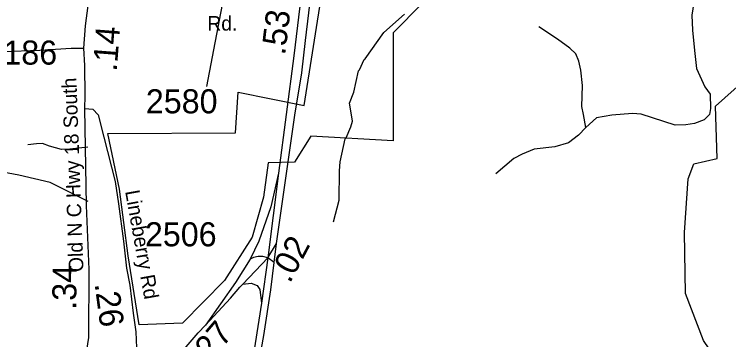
# Model space of a CAD drawing. Extents: x 1248224 to 1454986, y 825081 to 985870.
# Drawn here: x 1358551 to 1362257, y 870231 to 871920 of the extents above; entities that cross this region are included whole.
import ezdxf

# ---------------------------------------------------------------- set-up
doc = ezdxf.new("R2010")
doc.units = 0
for name, color, linetype in [('Exist Boundary Political City Limit New', 7, 'Continuous'), ('Exist Hydrographic Misc Water Feature', 7, 'Continuous'), ('Exist Road Non-System Type 51', 7, 'Continuous'), ('Exist Road Primary Interstate Ramp 1 Lane Attributed', 7, 'Continuous'), ('Exist Road Primary NC Divided Attributed', 7, 'Continuous'), ('Exist Road Primary NC Mileage Hundredths English Label', 7, 'Continuous'), ('Exist Road Primary NC UnDivided 4 Lane Attributed', 7, 'Continuous'), ('Exist Road Secondary Mileage Hundredths English Label', 7, 'Continuous'), ('Exist Road Secondary Type 20 Attributed', 7, 'Continuous'), ('Exist Road Secondary Type 51 Attributed', 7, 'Continuous'), ('Exist Road Secondary Type 51 Label', 7, 'Continuous'), ('Exist Road Secondary Type 51 Number Label', 7, 'Continuous'), ('Map Preparation Boundary City Limit Buffer Line', 7, 'Continuous')]:
    doc.layers.add(name, color=color, linetype=linetype)

msp = doc.modelspace()

# ---------------------------------------------------------------- linework, layer by layer
at = {"layer": 'Exist Boundary Political City Limit New'}
for points in [[(1360768, 872173), (1360820.3, 872133.2), (1360517.1, 871823.4), (1360517, 871263.8), (1360089.5, 871288.2), (1360004.6, 871151.9), (1359868.9, 871149.2), (1359843.4, 870970.3), (1359784.3, 870763.3), (1359642.2, 870537.9), (1359424.2, 870316.9), (1359199.5, 870309.4), (1359142.5, 870666.1)], [(1359142.5, 870666.1), (1359096.1, 871012.6), (1359036.6, 871301.9), (1359698.1, 871305.5), (1359712, 871516.8), (1360054.5, 871446.8), (1360151, 872060.2)], [(1362408.1, 869812.1), (1362126.2, 870227.5), (1362032.6, 870471.9), (1362026.8, 870788.3), (1362047.2, 871066.6), (1362075.6, 871143.6), (1362196.9, 871171), (1362187.8, 871444.1), (1362397.1, 871629.3)]]:
    msp.add_lwpolyline(points, dxfattribs=at)
at = {"layer": 'Exist Hydrographic Misc Water Feature'}
for points in [[(1360295.6, 871429.8), (1360290.6, 871459.7), (1360311.9, 871515.3), (1360336.4, 871626.7), (1360341.2, 871631.7), (1360365.7, 871686), (1360371.3, 871688.3), (1360468.7, 871825.6), (1360574.8, 871921.3)], [(1360206.2, 870843.8), (1360236.7, 870955.1), (1360238.1, 871107), (1360241.2, 871154.9), (1360267.5, 871274.3), (1360272.2, 871278.5), (1360296.5, 871335.6), (1360305.2, 871365.3), (1360295.6, 871429.8)]]:
    msp.add_lwpolyline(points, dxfattribs=at)
at = {"layer": 'Exist Road Non-System Type 51'}
for points in [[(1358934.1, 870948), (1358737.5, 871048), (1358575.5, 871086), (1358461.7, 871106.7), (1358316.9, 871148.1), (1358206.6, 871192.9), (1358020.4, 871192.9), (1357917, 871217.1), (1357792.9, 871244.7), (1357641.2, 871237.8), (1357530.9, 871192.9), (1357327.4, 871089.4), (1357261.9, 871082.5), (1357179.2, 871127.4), (1357124, 871199.8), (1357075.8, 871320.6), (1357048.2, 871665.6), (1356975.8, 871876.1), (1356910.3, 871990), (1356841.3, 872069.3), (1356800, 872079.7), (1356734.4, 872065.9), (1356686.2, 872014.1)], [(1362078.5, 872006.1), (1362066, 871915.2), (1362068.1, 871838), (1362078.5, 871731.4), (1362088.9, 871639.5), (1362132.8, 871543.5), (1362159.9, 871505.9), (1362162, 871430.7), (1362157.8, 871399.4), (1362128.6, 871372.2), (1362078.5, 871353.4), (1362034.7, 871347.2), (1361978.3, 871345.1), (1361803, 871401.5), (1361757.1, 871405.6), (1361650.7, 871397.3), (1361571.3, 871382.7), (1361515, 871332.5)], [(1361515, 871332.5), (1361503, 871399.8), (1361494.7, 871441.6), (1361498.8, 871550.2), (1361490.5, 871629.5), (1361480.1, 871677.6), (1361463.4, 871715.2), (1361432.1, 871744.4), (1361369.5, 871790.3), (1361271.4, 871855.1)], [(1358205.4, 871501.7), (1358290.1, 871531.2), (1358360.1, 871557), (1358378.5, 871571.7), (1358396.9, 871593.8), (1358396.9, 871641.7), (1358400.6, 871682.3), (1358415.3, 871715.5), (1358419, 871715.5), (1358441.1, 871722.8), (1358492.7, 871726.5), (1358684.2, 871733.9), (1358846.3, 871744.9), (1358912.5, 871744.8)], [(1361515, 871332.5), (1361478, 871293.3), (1361425.8, 871253.6), (1361354.8, 871232.7), (1361248.4, 871220.2), (1361185.8, 871195.1), (1361142, 871172.1), (1361048.1, 871092.8)], [(1358932.9, 871230.7), (1358839.1, 871220.9), (1358796.1, 871219), (1358733.5, 871236.6), (1358698.4, 871250.3), (1358667.1, 871248.3), (1358622.1, 871242.4)]]:
    msp.add_lwpolyline(points, dxfattribs=at)
at = {"layer": 'Exist Road Primary Interstate Ramp 1 Lane Attributed'}
msp.add_line((1359898.5, 870631.9), (1359865.7, 870656.2), dxfattribs=at)
for points in [[(1359921.7, 871095.6), (1359881.4, 870920.1), (1359818.9, 870742.9), (1359775.2, 870649.9)], [(1359775.2, 870649.9), (1359698.1, 870528.5), (1359542.7, 870307.6)], [(1359865.7, 870656.2), (1359841.1, 870663.6), (1359816.4, 870663.6), (1359791.6, 870658.6), (1359775.2, 870649.9)], [(1359736.1, 870520.4), (1359779.2, 870524.8), (1359811.4, 870512.4), (1359824.2, 870492), (1359833, 870420.2)]]:
    msp.add_lwpolyline(points, dxfattribs=at)
at = {"layer": 'Exist Road Primary NC Divided Attributed'}
for points in [[(1359910.5, 870731), (1360006.7, 871396), (1360042.9, 871616.1), (1360061, 871783.3), (1360127.7, 872330.8), (1360169.5, 872676.4), (1360218, 872939.1), (1360297.3, 873194.3), (1360344.6, 873305.2), (1360377.7, 873381.4), (1360557.9, 873742.7)], [(1360521.9, 873757.8), (1360380.7, 873496.2), (1360294.9, 873319.2), (1360239.8, 873161.4), (1360191.4, 873015.3), (1360148.4, 872850.8), (1360130.7, 872743.7), (1360085.6, 872371.5), (1360067.9, 872265.5), (1360001.5, 871704.9), (1359921.7, 871095.6)], [(1359921.7, 871095.6), (1359865.7, 870656.2)], [(1359749.5, 869881.4), (1359806, 870032.1), (1359846.3, 870252.9), (1359881.3, 870489.8), (1359898.5, 870631.9)], [(1359833, 870420.2), (1359749.5, 869881.4)]]:
    msp.add_lwpolyline(points, dxfattribs=at)
at = {"layer": 'Exist Road Primary NC UnDivided 4 Lane Attributed'}
for points in [[(1359898.5, 870631.9), (1359910.5, 870731)], [(1359865.7, 870656.2), (1359833, 870420.2)]]:
    msp.add_lwpolyline(points, dxfattribs=at)
at = {"layer": 'Exist Road Secondary Type 20 Attributed'}
msp.add_lwpolyline([(1359091.4, 870936.3), (1359117.4, 870743.1), (1359133.5, 870603.1), (1359149.7, 870514.3), (1359168.5, 870368.9), (1359182, 870272), (1359187.3, 870148.2), (1359189.1, 870131.9)], dxfattribs=at)
at = {"layer": 'Exist Road Secondary Type 51 Attributed'}
for points in [[(1358916.9, 871431.3), (1358919.1, 871497.5), (1358916.9, 871654.3), (1358912.5, 871744.8), (1358921.3, 871859.6), (1358934.6, 871965.6), (1358947.8, 872031.8), (1358976.4, 872140.7)], [(1358896.9, 869624.1), (1358878.1, 869704.8), (1358859.3, 869793.6), (1358872.7, 869909.4), (1358913.1, 870089.8), (1358937.3, 870243.2), (1358940, 870596.6), (1358926.6, 870927.7), (1358916.9, 871431.3)], [(1358916.9, 871431.3), (1358958.8, 871428.5), (1358985.7, 871398.9), (1359015.3, 871283.1), (1359074.5, 871051.6), (1359091.4, 870936.3)], [(1359865.7, 870656.2), (1359910.5, 870731)], [(1359736.1, 870520.4), (1359865.7, 870656.2)], [(1359542.7, 870307.6), (1359673.3, 870446.6), (1359720.8, 870504.4), (1359736.1, 870520.4)], [(1358896.9, 869624.1), (1359130.6, 869850.6), (1359361.2, 870099.4), (1359504.4, 870266.9), (1359542.7, 870307.6)]]:
    msp.add_lwpolyline(points, dxfattribs=at)
at = {"layer": 'Exist Road Secondary Type 51 Number Label'}
msp.add_line((1359701, 872345.7), (1359548.5, 871545.1), dxfattribs=at)
at = {"layer": 'Map Preparation Boundary City Limit Buffer Line'}
for points in [[(1360768, 872173), (1360820.3, 872133.2), (1360517.1, 871823.4), (1360517, 871263.8), (1360089.5, 871288.2), (1360004.6, 871151.9), (1359868.9, 871149.2), (1359843.4, 870970.3), (1359784.3, 870763.3), (1359642.2, 870537.9), (1359424.2, 870316.9), (1359199.5, 870309.4), (1359142.5, 870666.1)], [(1359142.5, 870666.1), (1359096.1, 871012.6), (1359036.6, 871301.9), (1359698.1, 871305.5), (1359712, 871516.8), (1360054.5, 871446.8), (1360151, 872060.2)], [(1362408.1, 869812.1), (1362126.2, 870227.5), (1362032.6, 870471.9), (1362026.8, 870788.3), (1362047.2, 871066.6), (1362075.6, 871143.6), (1362196.9, 871171), (1362187.8, 871444.1), (1362397.1, 871629.3)]]:
    msp.add_lwpolyline(points, dxfattribs=at)

# ---------------------------------------------------------------- texts
at = {"layer": 'Exist Road Primary NC Mileage Hundredths English Label'}
for s, rotation, p in [('.53', 83.0892, (1359955.7, 871705)), ('.02', 62.0395, (1359980.2, 870520))]:
    msp.add_text(s, height=125, rotation=rotation, dxfattribs=at).set_placement(p)
at = {"layer": 'Exist Road Secondary Mileage Hundredths English Label'}
for s, rotation, p in [('.14', 85.6047, (1359082.4, 871621)), ('.34', 89.5516, (1358873.1, 870386.5)), ('.26', 277.6775, (1358967.3, 870521.4)), ('.27', 49.4972, (1359540.8, 870083))]:
    msp.add_text(s, height=125, rotation=rotation, dxfattribs=at).set_placement(p)
at = {"layer": 'Exist Road Secondary Type 51 Label'}
for s, rotation, p in [('Rd.', 359.9097, (1359552.3, 871835.9)), ('Old N C Hwy 18 South', 92.1231, (1358910.5, 870584)), ('Lineberry Rd', 280.1445, (1359125.8, 871001.5))]:
    msp.add_text(s, height=75, rotation=rotation, dxfattribs=at).set_placement(p)
at = {"layer": 'Exist Road Secondary Type 51 Number Label'}
for s, p in [('1186', (1358401.7, 871658.9)), ('2580', (1359233.6, 871406)), ('2506', (1359228.8, 870715.9))]:
    msp.add_text(s, height=125, dxfattribs=at).set_placement(p)

doc.saveas('drawing.dxf')
